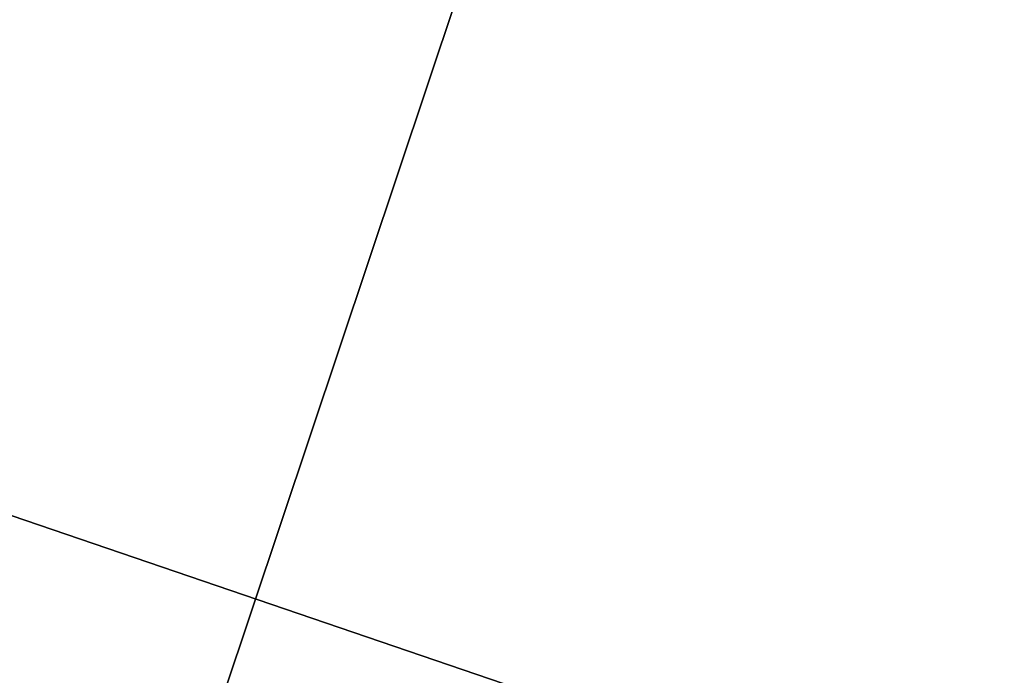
# Model space of a CAD drawing. Header units: millimetres. Extents: x -100 to 89, y -38 to 69.
# Tile 566 of 656: x -66.4703 to -66.4528, y 1.6131 to 1.6248. Entities that reach past the tile are written whole.
import ezdxf

# ---------------------------------------------------------------- set-up
doc = ezdxf.new("R2010")
doc.units = ezdxf.units.MM
doc.header["$LTSCALE"] = 65.185185
for name, color, linetype in [('2218', 7, 'CONTINUOUS'), ('2425', 7, 'CONTINUOUS'), ('479', 7, 'CONTINUOUS'), ('493', 7, 'CONTINUOUS'), ('808', 7, 'CONTINUOUS'), ('815', 7, 'CONTINUOUS')]:
    doc.layers.add(name, color=color, linetype=linetype)

msp = doc.modelspace()

# ---------------------------------------------------------------- linework, layer by layer
at = {"layer": '2218', "color": 7, "linetype": 'CONTINUOUS'}
for points in [[(-63.854712, 0.695928, 339.36731), (-63.590302, 0.634489, 339.302796), (-67.81756, 2.075, 339.182945), (-63.854712, 0.695928, 339.36731)], [(-65.65585, 0.860872, 339.548381), (-63.854712, 0.695928, 339.36731), (-67.81756, 2.075, 339.182945), (-65.65585, 0.860872, 339.548381)], [(-63.590302, 0.634489, 339.302796), (-63.182451, 2.075, 339.182948), (-67.81756, 2.075, 339.182945), (-63.590302, 0.634489, 339.302796)], [(-67.53907, 0.596823, 339.267492), (-65.65585, 0.860872, 339.548381), (-67.81756, 2.075, 339.182945), (-67.53907, 0.596823, 339.267492)]]:
    msp.add_3dface(points, dxfattribs=at)
at = {"layer": '2425', "color": 7, "linetype": 'CONTINUOUS'}
for points in [[(-67.231045, 0.925, 324.752503), (-67.817549, 2.075, 324.917052), (-63.18244, 2.075, 324.917055), (-67.231045, 0.925, 324.752503)], [(-65.878045, 0.925, 324.559534), (-67.231045, 0.925, 324.752503), (-63.18244, 2.075, 324.917055), (-65.878045, 0.925, 324.559534)]]:
    msp.add_3dface(points, dxfattribs=at)
at = {"layer": '479', "linetype": 'CONTINUOUS'}
for points in [[(-73.188379, 0.816305, 87.05), (-43.957694, 7.488307, 87.05), (-87.042306, 7.488307, 87.05), (-73.188379, 0.816305, 87.05)], [(-57.811621, 0.816305, 87.05), (-43.957694, 7.488307, 87.05), (-73.188379, 0.816305, 87.05), (-57.811621, 0.816305, 87.05)]]:
    msp.add_3dface(points, dxfattribs=at)
at = {"layer": '493', "linetype": 'CONTINUOUS'}
for points in [[(-57.811621, 0.816305, 80.05), (-73.188379, 0.816305, 80.05), (-72.721102, 2.863658, 80.05), (-57.811621, 0.816305, 80.05)], [(-58.278898, 2.863658, 80.05), (-57.811621, 0.816305, 80.05), (-72.721102, 2.863658, 80.05), (-58.278898, 2.863658, 80.05)]]:
    msp.add_3dface(points, dxfattribs=at)
at = {"layer": '808', "linetype": 'CONTINUOUS'}
for points in [[(-65.5, 4.5, 341.05), (-70.790067, 4.5, 339.331153), (-65.5, -11.3, 341.05), (-65.5, 4.5, 341.05)], [(-65.5, -11.3, 341.05), (-70.790067, 4.5, 339.331153), (-70.789058, -11.299668, 339.331886), (-65.5, -11.3, 341.05)], [(-70.790067, 4.5, 324.768847), (-65.5, 4.5, 323.05), (-70.789815, -11.299668, 324.768664), (-70.790067, 4.5, 324.768847)], [(-70.789815, -11.299668, 324.768664), (-65.5, 4.5, 323.05), (-65.5, -11.3, 323.05), (-70.789815, -11.299668, 324.768664)]]:
    msp.add_3dface(points, dxfattribs=at)
at = {"layer": '815', "linetype": 'CONTINUOUS'}
for points in [[(-65.5, 3.5, 324.3), (-70.055395, 3.5, 325.780162), (-65.5, -5.972501, 324.3), (-65.5, 3.5, 324.3)], [(-65.5, -5.972501, 324.3), (-70.055395, 3.5, 325.780162), (-67.66254, -5.927915, 324.607828), (-65.5, -5.972501, 324.3)], [(-70.055395, 3.5, 338.319838), (-65.5, 3.5, 339.8), (-69.855676, -5.568109, 338.460194), (-70.055395, 3.5, 338.319838)], [(-69.855676, -5.568109, 338.460194), (-65.5, 3.5, 339.8), (-67.89484, -5.522266, 339.420702), (-69.855676, -5.568109, 338.460194)], [(-67.89484, -5.522266, 339.420702), (-65.5, 3.5, 339.8), (-67.117231, -5.563592, 339.629384), (-67.89484, -5.522266, 339.420702)], [(-67.117231, -5.563592, 339.629384), (-65.5, 3.5, 339.8), (-66.274037, -5.731252, 339.761249), (-67.117231, -5.563592, 339.629384)]]:
    msp.add_3dface(points, dxfattribs=at)

doc.saveas('drawing.dxf')
